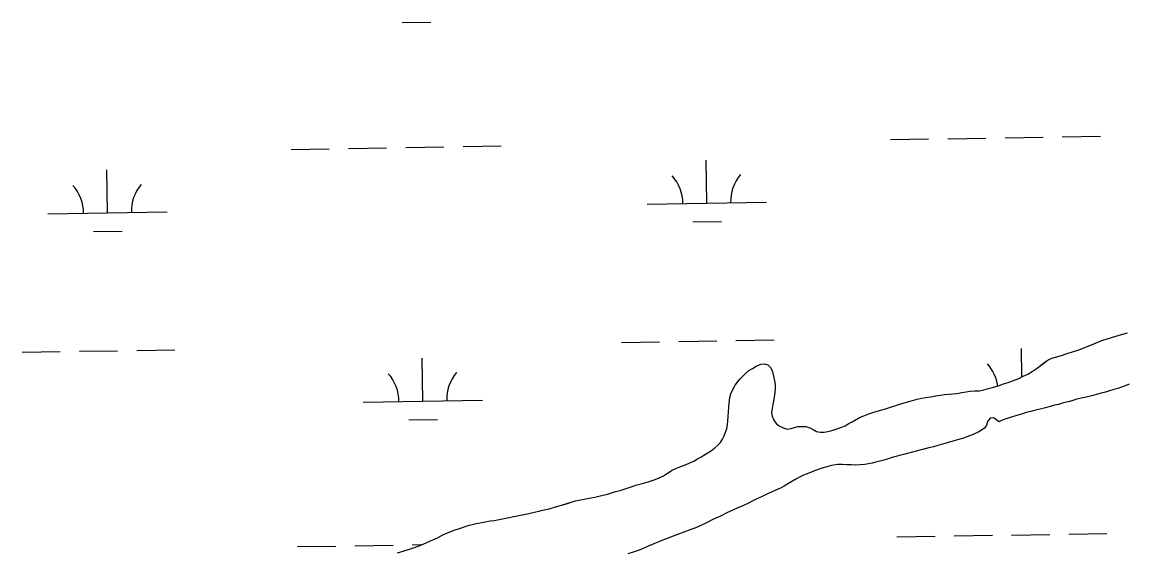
# Model space of a CAD drawing. Extents: x 3855477 to 3893699, y 299188 to 325115.
# Drawn here: x 3876163 to 3877088, y 307023 to 307467 of the extents above; entities that cross this region are included whole.
import ezdxf

# ---------------------------------------------------------------- set-up
doc = ezdxf.new("R2010")
doc.units = 0
doc.layers.add('V-TOPO-SHOR', color=7, linetype='Continuous')
doc.layers.add('V-WETL-SWMP', color=7, linetype='Continuous')

msp = doc.modelspace()

# ---------------------------------------------------------------- linework, layer by layer
at = {"layer": 'V-TOPO-SHOR'}
for points in [[(3876890.81, 307144.88), (3876894.57, 307146.12), (3876897.73, 307147.2), (3876903.25, 307148.76), (3876908.33, 307150.23), (3876912.35, 307151.21), (3876915.94, 307152.01), (3876919.7, 307152.82), (3876923.71, 307153.36), (3876928, 307154.07), (3876931.76, 307154.7), (3876935.16, 307155.07), (3876938.65, 307155.36), (3876942.05, 307155.65), (3876945.46, 307156.11), (3876949.74, 307156.99), (3876953.24, 307157.54), (3876956.47, 307158.01), (3876960.66, 307158.19), (3876964.15, 307158.39), (3876968.08, 307159.11), (3876972.1, 307160.08), (3876976.48, 307161.22), (3876980.95, 307162.62), (3876984.72, 307164.04), (3876988.4, 307165.37), (3876992.96, 307167.03), (3876997.44, 307168.69), (3877001.21, 307170.45), (3877005.08, 307172.3), (3877008.6, 307174.42), (3877011.87, 307176.71), (3877015.31, 307179.18), (3877018.4, 307181.57), (3877021.23, 307183.69), (3877025.18, 307185.63), (3877028.24, 307186.35), (3877033.24, 307187.92), (3877037, 307189.16), (3877043.93, 307191.48), (3877047.08, 307192.38), (3877051.82, 307194.21), (3877057, 307196.21), (3877063.67, 307199.06), (3877067, 307200.39), (3877071.47, 307201.79), (3877077.78, 307203.68), (3877083.47, 307205.33), (3877088.37, 307206.81)], [(3876614.38, 307062.48), (3876619.37, 307064.05), (3876623.31, 307065.29), (3876626.2, 307066.11), (3876634.77, 307067.87), (3876639.4, 307068.57), (3876642.46, 307069.22), (3876645.87, 307069.94), (3876652.88, 307071.73), (3876659.8, 307073.88), (3876663.48, 307074.94), (3876668.65, 307076.59), (3876673.73, 307078.24), (3876676.79, 307079.24), (3876681.08, 307080.38), (3876687.04, 307082.1), (3876691.95, 307083.67), (3876695.8, 307085.09), (3876700.02, 307087.1), (3876703.37, 307089.31), (3876707.25, 307091.94), (3876710.15, 307093.28), (3876714.45, 307095.04), (3876719.01, 307096.61), (3876721.82, 307097.87), (3876725.25, 307099.46), (3876728.24, 307101.24), (3876731.06, 307102.76), (3876733.79, 307104.45), (3876736.43, 307106.15), (3876740.04, 307108.43), (3876742.96, 307110.56), (3876745.52, 307112.78), (3876747.57, 307115.1), (3876749.35, 307117.68), (3876750.71, 307120.53), (3876751.81, 307123.56), (3876752.83, 307126.68), (3876753.49, 307129.8), (3876753.9, 307133.02), (3876754.14, 307136.76), (3876754.29, 307140.77), (3876754.54, 307144.6), (3876754.77, 307147.99), (3876755.47, 307152.77), (3876756.39, 307155.72), (3876758.29, 307160.04), (3876759.83, 307163.06), (3876761.79, 307165.64), (3876763.75, 307168.04), (3876766.32, 307170.61), (3876768.63, 307172.84), (3876771.46, 307175.23), (3876774.37, 307177), (3876777.45, 307178.86), (3876781.31, 307180.63), (3876784.37, 307181.01), (3876787.31, 307180), (3876789.88, 307177.6), (3876791.22, 307174.09), (3876792.11, 307170.59), (3876792.83, 307166.66), (3876793.47, 307163.68), (3876793.32, 307160.03), (3876792.88, 307154.98), (3876792.2, 307151.07), (3876791.34, 307146.82), (3876790.85, 307143.6), (3876790.35, 307139.95), (3876790.91, 307136.98), (3876792.42, 307133.82), (3876794.29, 307131), (3876796.69, 307129.04), (3876800.23, 307127.23), (3876803.44, 307126.22), (3876806.58, 307126.6), (3876809.65, 307127.68), (3876812.71, 307128.32), (3876815.85, 307128.52), (3876818.98, 307128.38), (3876822.36, 307127.36), (3876825.21, 307125.92), (3876827.89, 307124.3), (3876831.09, 307123.55), (3876834.49, 307123.66), (3876837.47, 307124.13), (3876840.79, 307124.95), (3876843.77, 307125.85), (3876849.03, 307127.76), (3876852.02, 307128.93), (3876855.19, 307130.88), (3876858, 307132.22), (3876861.34, 307134.25), (3876864.16, 307135.86), (3876867.59, 307137.36), (3876871.97, 307139.12), (3876876.96, 307140.6), (3876881.87, 307142.08), (3876886.51, 307143.48), (3876890.81, 307144.88)], [(3877089.96, 307163.83), (3877086.54, 307162.5), (3877083.3, 307161.42), (3877080.31, 307160.25), (3877076.9, 307159.27), (3877073.4, 307158.2), (3877069.89, 307157.04), (3877066.48, 307156.23), (3877063.41, 307155.41), (3877059.83, 307154.43), (3877055.98, 307153.63), (3877052.74, 307152.73), (3877049.68, 307152), (3877046.09, 307151.19), (3877041.71, 307149.96), (3877038.73, 307149.14), (3877034.88, 307148.16), (3877030.68, 307146.93), (3877027.44, 307146.21), (3877023.68, 307145.14), (3877019.65, 307144.08), (3877015.19, 307143.02), (3877011.43, 307142.04), (3877007.4, 307141.07), (3877003.63, 307140.01), (3876999.78, 307138.85), (3876996.63, 307137.86), (3876993.04, 307136.88), (3876990.06, 307135.89), (3876986.82, 307134.9), (3876983.48, 307133.65), (3876980.67, 307132.31), (3876976.64, 307135.61), (3876973.32, 307135.32), (3876971.27, 307132.65), (3876970.43, 307129.61), (3876968.73, 307127.03), (3876964.06, 307123.98), (3876959.31, 307121.62), (3876956.15, 307120.46), (3876951.07, 307118.63), (3876945.99, 307117.16), (3876942.14, 307116), (3876937.49, 307114.69), (3876933.55, 307113.54), (3876929.52, 307112.39), (3876926.02, 307111.41), (3876922, 307110.44), (3876918.23, 307109.46), (3876914.47, 307108.48), (3876911.49, 307107.66), (3876907.2, 307106.6), (3876903.18, 307105.46), (3876898.71, 307104.31), (3876894.51, 307103.17), (3876891.36, 307102.35), (3876887.94, 307101.28), (3876884.44, 307100.3), (3876881.11, 307099.31), (3876877.79, 307098.41), (3876874.64, 307097.68), (3876871.66, 307097.13), (3876868.43, 307096.66)], [(3876868.43, 307096.66), (3876864.59, 307096.29), (3876860.75, 307096.1), (3876857.01, 307096.17), (3876853.44, 307096.41), (3876849.61, 307096.65), (3876845.86, 307096.45), (3876840.62, 307095.67), (3876836.59, 307094.61), (3876832.57, 307093.46), (3876829.5, 307092.3), (3876824.85, 307090.64), (3876820.29, 307088.89), (3876817.21, 307087.64), (3876814.32, 307086.3), (3876811.24, 307084.69), (3876807.98, 307082.75), (3876804.46, 307080.72), (3876801.02, 307078.52), (3876797.85, 307076.83), (3876794.6, 307075.32), (3876791.01, 307073.81), (3876786.97, 307072.14), (3876782.48, 307069.87), (3876777.48, 307067.52), (3876774.67, 307066.09), (3876771.06, 307064.23), (3876766.4, 307062.05), (3876761.58, 307060.05), (3876758.42, 307058.62), (3876753.06, 307056.19), (3876747.52, 307053.41), (3876741.81, 307050.73), (3876735.83, 307047.87), (3876730.47, 307045.18), (3876726.08, 307043.34), (3876722.75, 307042.09), (3876716.79, 307039.93), (3876711.08, 307037.77), (3876708.01, 307036.6), (3876703.01, 307034.69), (3876698.36, 307032.85), (3876694.59, 307031.35), (3876691.78, 307030.18), (3876686.95, 307028.09), (3876682.3, 307026.08), (3876677.91, 307024.42), (3876673.79, 307023.01), (3876670.03, 307021.85)], [(3876477.23, 307022.57), (3876482.66, 307024.39), (3876488.89, 307026.37), (3876495.2, 307028.61), (3876501.25, 307031.12), (3876504.85, 307032.71), (3876510.56, 307035.31), (3876515.05, 307037.58), (3876520.32, 307039.93), (3876523.65, 307041.26), (3876529.96, 307043.33), (3876536.45, 307045.48), (3876543.1, 307047.19), (3876549.56, 307048.3), (3876554.81, 307049.42), (3876558.04, 307049.8), (3876587.07, 307055.65), (3876590.48, 307056.46), (3876595.38, 307057.59), (3876598.62, 307058.32), (3876604.22, 307059.53), (3876609.56, 307061.09), (3876614.38, 307062.48)]]:
    msp.add_lwpolyline(points, dxfattribs=at)
at = {"layer": 'V-WETL-SWMP'}
for p, q in [((3876481.17, 307466.61), (3876505.16, 307467)), ((3877033.86, 307370.96), (3877065.86, 307371.48)), ((3876484.03, 307362), (3876516.02, 307362.52)), ((3876532.02, 307362.78), (3876564.02, 307363.3)), ((3876889.88, 307368.61), (3876921.88, 307369.13)), ((3876937.87, 307369.39), (3876969.87, 307369.91)), ((3876985.87, 307370.18), (3877017.86, 307370.7)), ((3876388.04, 307360.44), (3876420.03, 307360.96)), ((3876436.03, 307361.22), (3876468.03, 307361.74)), ((3876736.14, 307315.36), (3876735.55, 307351.35)), ((3876234.29, 307307.18), (3876233.71, 307343.18)), ((3876686.14, 307314.54), (3876786.13, 307316.17)), ((3876184.3, 307306.37), (3876284.29, 307308)), ((3876724.39, 307299.73), (3876748.39, 307300.12)), ((3876222.55, 307291.56), (3876246.54, 307291.95)), ((3877077.78, 307203.69), (3877083.47, 307205.33)), ((3877083.47, 307205.33), (3877088.37, 307206.81)), ((3876664.62, 307198.75), (3876696.61, 307199.27)), ((3876712.61, 307199.53), (3876744.61, 307200.05)), ((3876760.6, 307200.31), (3876792.6, 307200.83)), ((3877051.82, 307194.21), (3877056.99, 307196.21)), ((3877056.99, 307196.21), (3877063.67, 307199.06)), ((3877063.67, 307199.06), (3877067, 307200.39)), ((3877067, 307200.39), (3877071.47, 307201.79)), ((3877071.47, 307201.79), (3877077.78, 307203.69)), ((3876162.78, 307190.57), (3876194.77, 307191.09)), ((3876210.77, 307191.35), (3876242.77, 307191.87)), ((3876258.76, 307192.13), (3876290.76, 307192.66)), ((3876999.98, 307169.88), (3876999.59, 307193.77)), ((3877025.18, 307185.63), (3877028.24, 307186.35)), ((3877028.24, 307186.35), (3877033.24, 307187.92)), ((3877033.24, 307187.92), (3877037, 307189.16)), ((3877037, 307189.16), (3877043.93, 307191.48)), ((3877043.93, 307191.48), (3877047.08, 307192.38)), ((3877047.08, 307192.38), (3877051.82, 307194.21)), ((3876498.33, 307149.6), (3876497.75, 307185.6)), ((3876774.37, 307177), (3876777.45, 307178.87)), ((3876777.45, 307178.87), (3876781.31, 307180.63)), ((3876781.31, 307180.63), (3876784.37, 307181.01)), ((3876784.37, 307181.01), (3876787.31, 307180)), ((3876787.31, 307180), (3876789.89, 307177.6)), ((3876789.89, 307177.6), (3876791.22, 307174.09)), ((3877011.87, 307176.71), (3877015.31, 307179.18)), ((3877015.31, 307179.18), (3877018.4, 307181.56)), ((3877018.4, 307181.56), (3877021.22, 307183.69)), ((3877021.22, 307183.69), (3877025.18, 307185.63)), ((3876761.79, 307165.64), (3876763.75, 307168.04)), ((3876763.75, 307168.04), (3876766.32, 307170.61)), ((3876766.32, 307170.61), (3876768.63, 307172.84)), ((3876768.63, 307172.84), (3876771.46, 307175.23)), ((3876771.46, 307175.23), (3876774.37, 307177)), ((3876791.22, 307174.09), (3876792.11, 307170.59)), ((3876792.11, 307170.59), (3876792.83, 307166.66)), ((3876992.96, 307167.03), (3876997.43, 307168.69)), ((3876997.43, 307168.69), (3877001.21, 307170.45)), ((3877001.21, 307170.45), (3877005.08, 307172.3)), ((3877005.08, 307172.3), (3877008.6, 307174.42)), ((3877008.6, 307174.42), (3877011.87, 307176.71)), ((3876756.39, 307155.72), (3876758.3, 307160.04)), ((3876758.3, 307160.04), (3876759.83, 307163.06)), ((3876759.83, 307163.06), (3876761.79, 307165.64)), ((3876792.83, 307166.66), (3876793.47, 307163.68)), ((3876793.32, 307160.03), (3876792.88, 307154.98)), ((3876793.47, 307163.68), (3876793.32, 307160.03)), ((3876964.14, 307158.39), (3876968.08, 307159.11)), ((3876968.08, 307159.11), (3876972.1, 307160.08)), ((3876972.1, 307160.08), (3876976.48, 307161.22)), ((3876976.48, 307161.22), (3876980.95, 307162.62)), ((3876980.95, 307162.62), (3876984.72, 307164.04)), ((3876984.72, 307164.04), (3876988.4, 307165.37)), ((3876988.4, 307165.37), (3876992.96, 307167.03)), ((3877076.9, 307159.27), (3877073.4, 307158.2)), ((3877080.32, 307160.25), (3877076.9, 307159.27)), ((3877083.3, 307161.42), (3877080.32, 307160.25)), ((3877086.54, 307162.49), (3877083.3, 307161.42)), ((3877089.96, 307163.83), (3877086.54, 307162.49)), ((3876448.34, 307148.79), (3876548.33, 307150.42)), ((3876754.77, 307147.99), (3876755.47, 307152.77)), ((3876755.47, 307152.77), (3876756.39, 307155.72)), ((3876792.2, 307151.07), (3876791.34, 307146.82)), ((3876792.88, 307154.98), (3876792.2, 307151.07)), ((3876903.25, 307148.75), (3876908.33, 307150.23)), ((3876908.33, 307150.23), (3876912.35, 307151.21)), ((3876912.35, 307151.21), (3876915.94, 307152.01)), ((3876915.94, 307152.01), (3876919.7, 307152.82)), ((3876919.7, 307152.82), (3876923.72, 307153.36)), ((3876923.72, 307153.36), (3876928, 307154.07)), ((3876928, 307154.07), (3876931.76, 307154.7)), ((3876931.76, 307154.7), (3876935.16, 307155.07)), ((3876935.16, 307155.07), (3876938.65, 307155.36)), ((3876938.65, 307155.36), (3876942.05, 307155.65)), ((3876942.05, 307155.65), (3876945.46, 307156.11)), ((3876945.46, 307156.11), (3876949.74, 307156.99)), ((3876949.74, 307156.99), (3876953.24, 307157.54)), ((3876953.24, 307157.54), (3876956.47, 307158)), ((3876956.47, 307158), (3876960.66, 307158.19)), ((3876960.66, 307158.19), (3876964.14, 307158.39)), ((3877041.71, 307149.96), (3877038.73, 307149.14)), ((3877046.09, 307151.19), (3877041.71, 307149.96)), ((3877049.68, 307152), (3877046.09, 307151.19)), ((3877052.74, 307152.73), (3877049.68, 307152)), ((3877055.98, 307153.63), (3877052.74, 307152.73)), ((3877059.83, 307154.43), (3877055.98, 307153.63)), ((3877063.41, 307155.41), (3877059.83, 307154.43)), ((3877066.48, 307156.23), (3877063.41, 307155.41)), ((3877069.89, 307157.04), (3877066.48, 307156.23)), ((3877073.4, 307158.2), (3877069.89, 307157.04)), ((3876754.14, 307136.76), (3876754.29, 307140.77)), ((3876754.29, 307140.77), (3876754.54, 307144.6)), ((3876754.54, 307144.6), (3876754.77, 307147.99)), ((3876790.85, 307143.6), (3876790.35, 307139.95)), ((3876791.34, 307146.82), (3876790.85, 307143.6)), ((3876871.97, 307139.12), (3876876.96, 307140.6)), ((3876876.96, 307140.6), (3876881.87, 307142.08)), ((3876881.87, 307142.08), (3876886.51, 307143.48)), ((3876886.51, 307143.48), (3876890.81, 307144.88)), ((3876890.81, 307144.88), (3876894.58, 307146.12)), ((3876894.58, 307146.12), (3876897.73, 307147.2)), ((3876897.73, 307147.2), (3876903.25, 307148.75)), ((3877007.4, 307141.07), (3877003.64, 307140)), ((3877011.43, 307142.04), (3877007.4, 307141.07)), ((3877015.19, 307143.02), (3877011.43, 307142.04)), ((3877019.65, 307144.08), (3877015.19, 307143.02)), ((3877023.68, 307145.14), (3877019.65, 307144.08)), ((3877027.44, 307146.2), (3877023.68, 307145.14)), ((3877030.68, 307146.93), (3877027.44, 307146.2)), ((3877034.88, 307148.16), (3877030.68, 307146.93)), ((3877038.73, 307149.14), (3877034.88, 307148.16)), ((3876486.59, 307133.98), (3876510.58, 307134.37)), ((3876753.49, 307129.8), (3876753.9, 307133.02)), ((3876753.9, 307133.02), (3876754.14, 307136.76)), ((3876790.35, 307139.95), (3876790.91, 307136.98)), ((3876790.91, 307136.98), (3876792.42, 307133.82)), ((3876792.42, 307133.82), (3876794.29, 307131)), ((3876794.29, 307131), (3876796.69, 307129.04)), ((3876852.01, 307128.93), (3876855.19, 307130.87)), ((3876855.19, 307130.87), (3876858, 307132.22)), ((3876858, 307132.22), (3876861.34, 307134.25)), ((3876861.34, 307134.25), (3876864.16, 307135.86)), ((3876864.16, 307135.86), (3876867.59, 307137.36)), ((3876867.59, 307137.36), (3876871.97, 307139.12)), ((3876971.27, 307132.65), (3876970.43, 307129.62)), ((3876973.32, 307135.31), (3876971.27, 307132.65)), ((3876976.64, 307135.6), (3876973.32, 307135.31)), ((3876980.67, 307132.31), (3876976.64, 307135.6)), ((3876983.48, 307133.65), (3876980.67, 307132.31)), ((3876986.82, 307134.9), (3876983.48, 307133.65)), ((3876990.06, 307135.89), (3876986.82, 307134.9)), ((3876993.04, 307136.88), (3876990.06, 307135.89)), ((3876996.63, 307137.86), (3876993.04, 307136.88)), ((3876999.78, 307138.85), (3876996.63, 307137.86)), ((3877003.64, 307140), (3876999.78, 307138.85)), ((3876750.71, 307120.53), (3876751.81, 307123.56)), ((3876751.81, 307123.56), (3876752.83, 307126.68)), ((3876752.83, 307126.68), (3876753.49, 307129.8)), ((3876796.69, 307129.04), (3876800.23, 307127.23)), ((3876800.23, 307127.23), (3876803.44, 307126.22)), ((3876803.44, 307126.22), (3876806.58, 307126.6)), ((3876806.58, 307126.6), (3876809.65, 307127.67)), ((3876809.65, 307127.67), (3876812.71, 307128.32)), ((3876812.71, 307128.32), (3876815.85, 307128.52)), ((3876815.85, 307128.52), (3876818.98, 307128.38)), ((3876818.98, 307128.38), (3876822.36, 307127.36)), ((3876822.36, 307127.36), (3876825.21, 307125.92)), ((3876825.21, 307125.92), (3876827.89, 307124.3)), ((3876827.89, 307124.3), (3876831.1, 307123.55)), ((3876831.1, 307123.55), (3876834.5, 307123.66)), ((3876834.5, 307123.66), (3876837.47, 307124.13)), ((3876837.47, 307124.13), (3876840.79, 307124.94)), ((3876840.79, 307124.94), (3876843.77, 307125.85)), ((3876843.77, 307125.85), (3876849.03, 307127.76)), ((3876849.03, 307127.76), (3876852.01, 307128.93)), ((3876959.31, 307121.62), (3876956.15, 307120.46)), ((3876964.06, 307123.98), (3876959.31, 307121.62)), ((3876968.73, 307127.03), (3876964.06, 307123.98)), ((3876970.43, 307129.62), (3876968.73, 307127.03)), ((3876742.96, 307110.56), (3876745.52, 307112.78)), ((3876745.52, 307112.78), (3876747.57, 307115.1)), ((3876747.57, 307115.1), (3876749.36, 307117.68)), ((3876749.36, 307117.68), (3876750.71, 307120.53)), ((3876929.52, 307112.39), (3876926.02, 307111.41)), ((3876933.55, 307113.54), (3876929.52, 307112.39)), ((3876937.49, 307114.69), (3876933.55, 307113.54)), ((3876942.13, 307116), (3876937.49, 307114.69)), ((3876945.99, 307117.15), (3876942.13, 307116)), ((3876951.07, 307118.63), (3876945.99, 307117.15)), ((3876956.15, 307120.46), (3876951.07, 307118.63)), ((3876731.06, 307102.76), (3876733.79, 307104.45)), ((3876733.79, 307104.45), (3876736.43, 307106.15)), ((3876736.43, 307106.15), (3876740.04, 307108.43)), ((3876740.04, 307108.43), (3876742.96, 307110.56)), ((3876894.51, 307103.17), (3876891.36, 307102.35)), ((3876898.71, 307104.31), (3876894.51, 307103.17)), ((3876903.18, 307105.45), (3876898.71, 307104.31)), ((3876907.2, 307106.6), (3876903.18, 307105.45)), ((3876911.49, 307107.66), (3876907.2, 307106.6)), ((3876914.47, 307108.48), (3876911.49, 307107.66)), ((3876922, 307110.44), (3876914.47, 307108.48)), ((3876926.02, 307111.41), (3876922, 307110.44)), ((3876710.15, 307093.28), (3876714.45, 307095.04)), ((3876714.45, 307095.04), (3876719.01, 307096.61)), ((3876719.01, 307096.61), (3876721.82, 307097.87)), ((3876721.82, 307097.87), (3876725.25, 307099.46)), ((3876725.25, 307099.46), (3876728.24, 307101.24)), ((3876728.24, 307101.24), (3876731.06, 307102.76)), ((3876836.59, 307094.61), (3876832.57, 307093.46)), ((3876840.62, 307095.67), (3876836.59, 307094.61)), ((3876845.86, 307096.45), (3876840.62, 307095.67)), ((3876849.61, 307096.65), (3876845.86, 307096.45)), ((3876853.44, 307096.4), (3876849.61, 307096.65)), ((3876857.01, 307096.17), (3876853.44, 307096.4)), ((3876860.75, 307096.1), (3876857.01, 307096.17)), ((3876864.59, 307096.29), (3876860.75, 307096.1)), ((3876868.43, 307096.66), (3876864.59, 307096.29)), ((3876871.66, 307097.13), (3876868.43, 307096.66)), ((3876874.64, 307097.68), (3876871.66, 307097.13)), ((3876877.79, 307098.41), (3876874.64, 307097.68)), ((3876881.11, 307099.31), (3876877.79, 307098.41)), ((3876884.44, 307100.3), (3876881.11, 307099.31)), ((3876887.94, 307101.28), (3876884.44, 307100.3)), ((3876891.36, 307102.35), (3876887.94, 307101.28)), ((3876691.95, 307083.67), (3876695.8, 307085.08)), ((3876695.8, 307085.08), (3876700.02, 307087.1)), ((3876700.02, 307087.1), (3876703.37, 307089.31)), ((3876703.37, 307089.31), (3876707.25, 307091.94)), ((3876707.25, 307091.94), (3876710.15, 307093.28)), ((3876811.24, 307084.69), (3876807.98, 307082.75)), ((3876814.32, 307086.29), (3876811.24, 307084.69)), ((3876817.22, 307087.64), (3876814.32, 307086.29)), ((3876820.29, 307088.89), (3876817.22, 307087.64)), ((3876824.85, 307090.64), (3876820.29, 307088.89)), ((3876829.5, 307092.3), (3876824.85, 307090.64)), ((3876832.57, 307093.46), (3876829.5, 307092.3)), ((3876663.48, 307074.94), (3876668.65, 307076.59)), ((3876668.65, 307076.59), (3876673.73, 307078.24)), ((3876673.73, 307078.24), (3876676.79, 307079.24)), ((3876676.79, 307079.24), (3876681.08, 307080.38)), ((3876681.08, 307080.38), (3876687.04, 307082.1)), ((3876687.04, 307082.1), (3876691.95, 307083.67)), ((3876797.86, 307076.83), (3876794.61, 307075.32)), ((3876801.02, 307078.51), (3876797.86, 307076.83)), ((3876804.46, 307080.72), (3876801.02, 307078.51)), ((3876807.98, 307082.75), (3876804.46, 307080.72)), ((3876623.31, 307065.29), (3876626.2, 307066.11)), ((3876626.2, 307066.11), (3876634.77, 307067.87)), ((3876634.77, 307067.87), (3876639.4, 307068.57)), ((3876639.4, 307068.57), (3876642.46, 307069.22)), ((3876642.46, 307069.22), (3876645.87, 307069.94)), ((3876645.87, 307069.94), (3876652.88, 307071.73)), ((3876652.88, 307071.73), (3876659.8, 307073.87)), ((3876659.8, 307073.87), (3876663.48, 307074.94)), ((3876774.67, 307066.09), (3876771.06, 307064.23)), ((3876777.48, 307067.52), (3876774.67, 307066.09)), ((3876782.49, 307069.87), (3876777.48, 307067.52)), ((3876786.97, 307072.14), (3876782.49, 307069.87)), ((3876791.01, 307073.81), (3876786.97, 307072.14)), ((3876794.61, 307075.32), (3876791.01, 307073.81)), ((3876590.49, 307056.46), (3876595.38, 307057.59)), ((3876595.38, 307057.59), (3876598.62, 307058.32)), ((3876598.62, 307058.32), (3876604.22, 307059.53)), ((3876604.22, 307059.53), (3876609.56, 307061.09)), ((3876609.56, 307061.09), (3876614.38, 307062.48)), ((3876614.38, 307062.48), (3876623.31, 307065.29)), ((3876758.41, 307058.62), (3876753.06, 307056.19)), ((3876761.58, 307060.05), (3876758.41, 307058.62)), ((3876766.4, 307062.05), (3876761.58, 307060.05)), ((3876771.06, 307064.23), (3876766.4, 307062.05)), ((3876543.1, 307047.19), (3876549.57, 307048.3)), ((3876549.57, 307048.3), (3876554.81, 307049.42)), ((3876554.81, 307049.42), (3876558.04, 307049.8)), ((3876558.04, 307049.8), (3876587.07, 307055.65)), ((3876587.07, 307055.65), (3876590.49, 307056.46)), ((3876735.83, 307047.87), (3876730.47, 307045.18)), ((3876741.81, 307050.73), (3876735.83, 307047.87)), ((3876747.52, 307053.41), (3876741.81, 307050.73)), ((3876753.06, 307056.19), (3876747.52, 307053.41)), ((3876515.05, 307037.58), (3876520.32, 307039.93)), ((3876520.32, 307039.93), (3876523.65, 307041.26)), ((3876523.65, 307041.26), (3876529.96, 307043.33)), ((3876529.96, 307043.33), (3876536.45, 307045.48)), ((3876536.45, 307045.48), (3876543.1, 307047.19)), ((3876716.79, 307039.93), (3876708.01, 307036.6)), ((3876722.75, 307042.09), (3876716.79, 307039.93)), ((3876726.08, 307043.34), (3876722.75, 307042.09)), ((3876730.47, 307045.18), (3876726.08, 307043.34)), ((3877039.28, 307038.33), (3877071.28, 307038.85)), ((3876441.45, 307028.59), (3876473.45, 307029.11)), ((3876489.45, 307029.37), (3876497.34, 307029.5)), ((3876495.2, 307028.61), (3876501.25, 307031.12)), ((3876501.25, 307031.12), (3876504.86, 307032.71)), ((3876504.86, 307032.71), (3876510.56, 307035.31)), ((3876510.56, 307035.31), (3876515.05, 307037.58)), ((3876691.78, 307030.18), (3876686.95, 307028.09)), ((3876694.59, 307031.35), (3876691.78, 307030.18)), ((3876698.36, 307032.85), (3876694.59, 307031.35)), ((3876703.01, 307034.69), (3876698.36, 307032.85)), ((3876708.01, 307036.6), (3876703.01, 307034.69)), ((3876895.3, 307035.98), (3876927.3, 307036.5)), ((3876943.29, 307036.76), (3876975.29, 307037.28)), ((3876991.29, 307037.54), (3877023.28, 307038.07)), ((3876393.46, 307027.81), (3876425.45, 307028.33)), ((3876477.23, 307022.57), (3876482.66, 307024.39)), ((3876482.66, 307024.39), (3876488.89, 307026.37)), ((3876488.89, 307026.37), (3876495.2, 307028.61)), ((3876673.79, 307023.01), (3876670.03, 307021.85)), ((3876677.91, 307024.41), (3876673.79, 307023.01)), ((3876682.3, 307026.08), (3876677.91, 307024.41)), ((3876686.95, 307028.09), (3876682.3, 307026.08))]:
    msp.add_line(p, q, dxfattribs=at)
for centre, start, end in [((3876680.89, 307314.93), 0.16154, 41.7052), ((3876791.36, 307316.73), 140.16154, 181.7052), ((3876179.05, 307306.76), 0.16154, 41.7052), ((3876289.52, 307308.56), 140.16154, 181.7052), ((3876944.93, 307157.35), 8.02888, 41.7052), ((3876443.09, 307149.18), 0.16154, 41.7052), ((3876553.56, 307150.98), 140.16154, 181.7052)]:
    msp.add_arc(centre, 35.25, start, end, dxfattribs=at)

doc.saveas('drawing.dxf')
